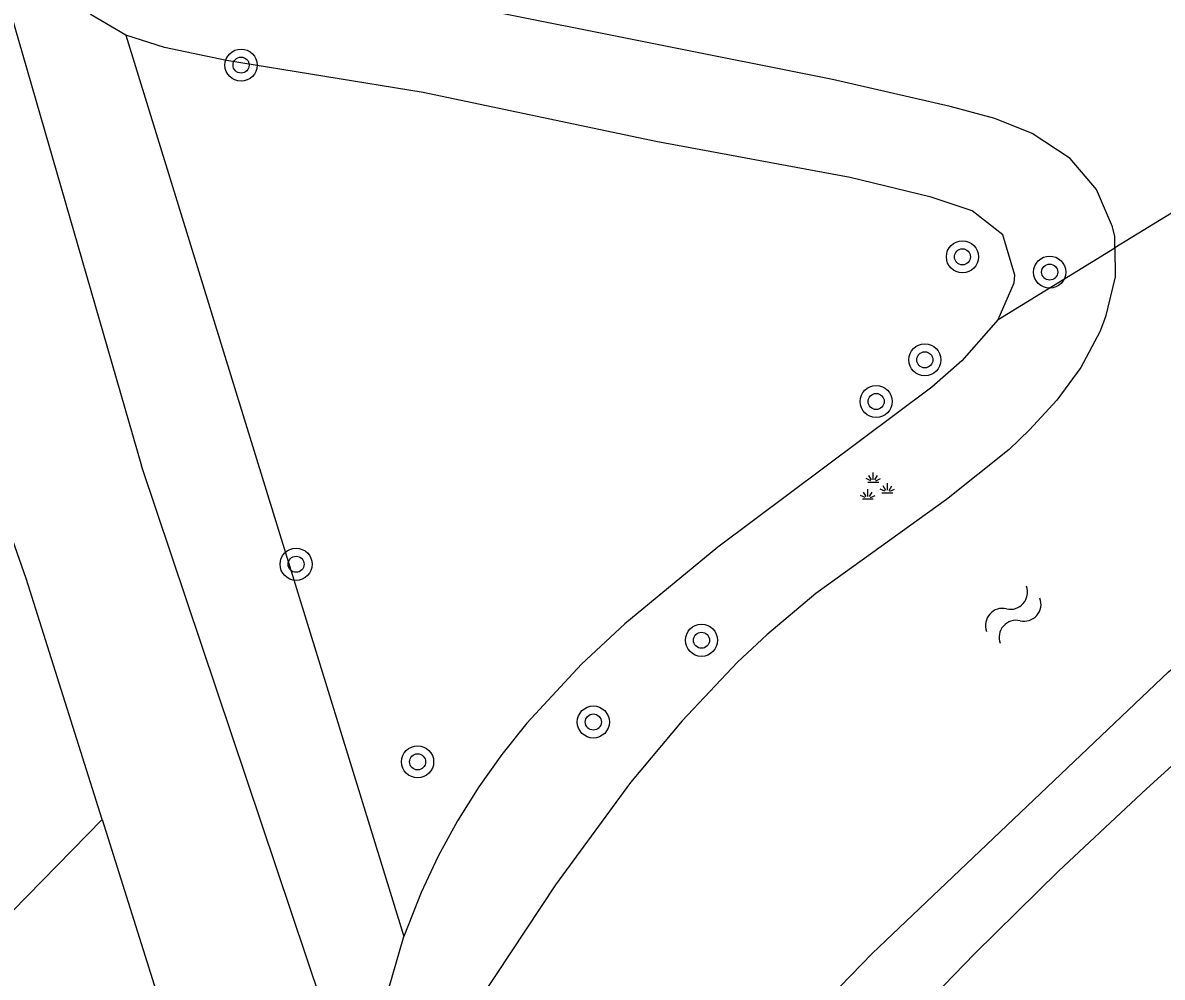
# Model space of a CAD drawing. Extents: x 135999 to 138000, y 396000 to 398501.
# Drawn here: x 136739.67 to 136768.06, y 396550.51 to 396574.29 of the extents above; entities that cross this region are included whole.
import ezdxf

# ---------------------------------------------------------------- set-up
doc = ezdxf.new("R2010")
doc.units = 0
for name, color, linetype in [('gg-knt-onverhard', 7, 'Continuous'), ('gg-knt-verharding', 7, 'Continuous'), ('gg-kntw-bovenkant insteek waterloop', 7, 'Continuous'), ('gt-grn-groengrens', 7, 'Continuous'), ('gt-symb-boom', 7, 'Continuous'), ('gt-symb-groenvak', 7, 'Continuous'), ('gt-symb-watersymbool', 7, 'Continuous'), ('gx-grn-maaiveld', 7, 'Continuous')]:
    doc.layers.add(name, color=color, linetype=linetype)

# ---------------------------------------------------------------- blocks, each defined once
blk = doc.blocks.new('gt0-BOOM')
at = {"layer": 'gt-symb-boom'}
for radius in [0.4, 0.2]:
    blk.add_circle((0, 0), radius, dxfattribs=at)
blk = doc.blocks.new('gt0-GRVAK')
at = {"layer": 'gt-symb-groenvak'}
for p, q in [((-0.091, 0.211), (-0.156, 0.322)), ((-0.047, 0.214), (-0.047, 0.393)), ((-0.004, 0.211), (0.061, 0.322)), ((-0.11, 0.189), (-0.228, 0.24)), ((-0.182, 0.153), (0.088, 0.153)), ((0.015, 0.189), (0.133, 0.24)), ((0.262, -0.052), (0.197, 0.059)), ((0.305, -0.049), (0.305, 0.13)), ((0.349, -0.052), (0.414, 0.059)), ((-0.245, -0.228), (-0.363, -0.177)), ((-0.318, -0.264), (-0.047, -0.264)), ((-0.226, -0.206), (-0.291, -0.095)), ((-0.183, -0.203), (-0.183, -0.024)), ((-0.139, -0.206), (-0.074, -0.095)), ((-0.12, -0.228), (-0.002, -0.177)), ((0.243, -0.074), (0.125, -0.023)), ((0.17, -0.11), (0.441, -0.11)), ((0.368, -0.074), (0.486, -0.023))]:
    blk.add_line(p, q, dxfattribs=at)
blk = doc.blocks.new('gt0-WA')
at = {"layer": 'gt-symb-watersymbool'}
for centre, start, end in [((-0.323, 0.022), 28.0725, 151.9275), ((0.427, 0.422), 208.0725, 331.9275), ((-0.323, -0.428), 28.0725, 151.9275), ((0.427, -0.028), 208.0725, 331.9275)]:
    blk.add_arc(centre, 0.425, start, end, dxfattribs=at)

msp = doc.modelspace()

# ---------------------------------------------------------------- linework, layer by layer
at = {"layer": 'gg-knt-onverhard'}
msp.add_line((136738.403, 396551.128), (136741.642, 396554.439), dxfattribs=at)
at = {"layer": 'gg-knt-verharding'}
for p, q in [((136736.465, 396584.579), (136742.627, 396563.248)), ((136747.538, 396548.628), (136742.627, 396563.248)), ((136741.642, 396554.439), (136743.918, 396547.22))]:
    msp.add_line(p, q, dxfattribs=at)
msp.add_lwpolyline([(136741.642, 396554.439), (136739.75, 396560.44), (136736.154, 396570.665), (136735.911, 396571.397)], dxfattribs=at)
at = {"layer": 'gg-kntw-bovenkant insteek waterloop'}
for points in [[(136742.239, 396573.985), (136741.371, 396574.485), (136740.773, 396575.091), (136740.321, 396575.986), (136740.237, 396576.721), (136740.284, 396577.254), (136740.53, 396577.231)], [(136748.451, 396546.744), (136748.403, 396547.827), (136748.497, 396548.898), (136748.685, 396549.883), (136749.162, 396551.521)]]:
    msp.add_lwpolyline(points, dxfattribs=at)
at = {"layer": 'gt-grn-groengrens'}
msp.add_line((136742.239, 396573.985), (136749.162, 396551.521), dxfattribs=at)
at = {"layer": 'gx-grn-maaiveld'}
for p in [(136775.92, 396574.232), (136763.97, 396566.899)]:
    msp.add_line(p, (136766.877, 396568.683), dxfattribs=at)
for points in [[(136766.877, 396568.683), (136766.874, 396568.962), (136766.822, 396569.209), (136766.418, 396570.134), (136765.76, 396570.909), (136764.821, 396571.532), (136763.885, 396571.901), (136762.777, 396572.205), (136759.839, 396572.879), (136750.9, 396574.665), (136747.758, 396575.403), (136745.955, 396575.993), (136743.67, 396576.943), (136740.53, 396577.231)], [(136763.97, 396566.899), (136764.371, 396567.813), (136764.387, 396567.997), (136764.09, 396569.006), (136763.319, 396569.604), (136762.299, 396569.947), (136760.279, 396570.431), (136755.438, 396571.332), (136749.643, 396572.549), (136744.744, 396573.346), (136743.197, 396573.67), (136742.239, 396573.985)], [(136750.926, 396540.883), (136760.83, 396551.101), (136768.212, 396558.121), (136774.83, 396563.513), (136781.492, 396568.719), (136782.521, 396569.482)], [(136766.877, 396568.683), (136766.886, 396567.956), (136766.648, 396566.964), (136766.502, 396566.589), (136766.029, 396565.7), (136765.435, 396564.887), (136764.754, 396564.143), (136764.24, 396563.657), (136762.679, 396562.409), (136759.425, 396560.072), (136758.206, 396559.043), (136757.477, 396558.355), (136756.097, 396556.9), (136754.811, 396555.359), (136752.943, 396552.813), (136751.088, 396550.012), (136748.663, 396546.189)], [(136783.725, 396568.349), (136781.773, 396567.154), (136778.63, 396564.671), (136774.678, 396561.374), (136769.891, 396557.217), (136767.665, 396555.205), (136765.476, 396553.153), (136763.387, 396551.103), (136761.3, 396548.946), (136759.278, 396546.729), (136757.075, 396544.148), (136753.658, 396539.871)], [(136763.97, 396566.899), (136763.068, 396565.87), (136762.321, 396565.207), (136756.984, 396561.225), (136754.668, 396559.316), (136753.591, 396558.306), (136752.228, 396556.838), (136751.602, 396556.057), (136751.029, 396555.255), (136750.498, 396554.407), (136750.019, 396553.527), (136749.594, 396552.621), (136749.162, 396551.521)]]:
    msp.add_lwpolyline(points, dxfattribs=at)

# ---------------------------------------------------------------- block references
at = {"layer": 'gt-symb-boom'}
for p in [(136745.106, 396573.235), (136763.08, 396568.458), (136765.253, 396568.077), (136762.142, 396565.892), (136760.93, 396564.853), (136746.477, 396560.797), (136756.578, 396558.903), (136753.883, 396556.867), (136749.505, 396555.874)]:
    msp.add_blockref('gt0-BOOM', p, dxfattribs=at)
at = {"layer": 'gt-symb-groenvak'}
msp.add_blockref('gt0-GRVAK', (136760.905, 396562.691), dxfattribs=at)
at = {"layer": 'gt-symb-watersymbool', "rotation": 48.60919760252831}
msp.add_blockref('gt0-WA', (136764.31, 396559.502), dxfattribs=at)

doc.saveas('drawing.dxf')
